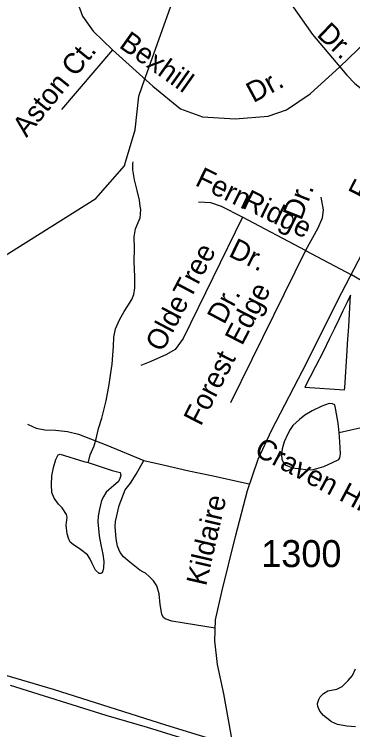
# Model space of a CAD drawing. Extents: x 2001466 to 2224147, y 644118 to 847247.
# Drawn here: x 2060047 to 2061616, y 711034 to 714348 of the extents above; entities that cross this region are included whole.
import ezdxf

# ---------------------------------------------------------------- set-up
doc = ezdxf.new("R2010")
doc.units = 0
for name, color, linetype in [('Exist Boundary Political City Limit New', 7, 'Continuous'), ('Exist Boundary Political City Limit New Hole', 7, 'Continuous'), ('Exist Hydrographic Creek Single Shore', 7, 'Continuous'), ('Exist Hydrographic Misc Water Feature', 7, 'Continuous'), ('Exist Road Non-System Type 51', 7, 'Continuous'), ('Exist Road Non-System Type 51 Label', 7, 'Continuous'), ('Exist Road Secondary Type 51 Attributed', 7, 'Continuous'), ('Exist Road Secondary Type 51 Label', 7, 'Continuous'), ('Exist Road Secondary Type 51 Number Label', 7, 'Continuous'), ('Map Preparation Boundary City Limit Buffer Line', 7, 'Continuous')]:
    doc.layers.add(name, color=color, linetype=linetype)

msp = doc.modelspace()

# ---------------------------------------------------------------- linework, layer by layer
at = {"layer": 'Exist Boundary Political City Limit New'}
msp.add_lwpolyline([(2059835.1, 710927.9), (2060444, 710903.2), (2060451.8, 710902.9), (2060643.8, 710895.1), (2060931.5, 710883.4), (2060935.9, 710956.5), (2060818, 710994.9), (2060818.6, 710996.6), (2060664.6, 711044.3), (2060473.2, 711100.4), (2060029.4, 711238.5)], dxfattribs=at)
at = {"layer": 'Exist Boundary Political City Limit New Hole'}
msp.add_lwpolyline([(2061394.1, 712621.2), (2061578.2, 712609.6), (2061579.8, 712619.9), (2061590.2, 712789.4), (2061592.2, 712821.2), (2061597.2, 712902.9), (2061606.2, 713047.4), (2061589, 713012.4), (2061570.8, 712974.6), (2061553, 712937.4), (2061531.9, 712893.6), (2061508.9, 712846.4), (2061478.4, 712785.2), (2061443.1, 712716.3), (2061394.1, 712621.2)], dxfattribs=at)
msp.add_lwpolyline([(2061394.1, 712621.2), (2061578.2, 712609.6), (2061579.8, 712619.9), (2061590.2, 712789.4), (2061592.2, 712821.2), (2061597.2, 712902.9), (2061606.2, 713047.4), (2061589, 713012.4), (2061570.8, 712974.6), (2061553, 712937.4), (2061531.9, 712893.6), (2061508.9, 712846.4), (2061478.4, 712785.2), (2061443.1, 712716.3), (2061394.1, 712621.2)], dxfattribs=at)
at = {"layer": 'Exist Hydrographic Creek Single Shore'}
for points in [[(2060639.3, 714013.3), (2060772.6, 714386.7), (2060896.7, 714646.6), (2060988.7, 714703.9), (2061188.7, 714755.5), (2061190.2, 714755.2)], [(2060562.7, 713663.2), (2060606.7, 713812.7), (2060623.7, 713969.8), (2060639.3, 714013.3)], [(2059949.4, 713196.4), (2060424.6, 713494.8), (2060557.7, 713646.4), (2060562.7, 713663.2)]]:
    msp.add_lwpolyline(points, dxfattribs=at)
at = {"layer": 'Exist Hydrographic Misc Water Feature'}
for points in [[(2060426.7, 712381.7), (2060436.9, 712429.7), (2060452.9, 712477.9), (2060472.6, 712557.7), (2060486.6, 712633.9), (2060494.4, 712687.8), (2060500.1, 712727.9), (2060504.2, 712769.9), (2060506.3, 712809.8), (2060508.1, 712852.1), (2060516.1, 712891.9), (2060534.1, 712933.7), (2060555.7, 712971.8), (2060574.1, 712997.8), (2060591.8, 713028), (2060601.8, 713050), (2060605.5, 713081.9), (2060605.9, 713132.1), (2060603.2, 713203.9), (2060603.7, 713263.9), (2060603.2, 713317.9), (2060609.2, 713353.9), (2060621.1, 713384.2), (2060631.1, 713406.2), (2060632.8, 713424.2), (2060633.2, 713444), (2060631.1, 713460.1), (2060626.8, 713488), (2060616.8, 713532), (2060604.7, 713581.8), (2060596.7, 713628), (2060596.7, 713656), (2060598.7, 713665.8)], [(2061552.6, 712411.8), (2061548.5, 712453.8), (2061536.4, 712523.8), (2061532.7, 712539.7), (2061522.3, 712543.8), (2061506.5, 712545.7), (2061472.7, 712533.8), (2061428.6, 712511.8), (2061394.5, 712491.8), (2061368.7, 712471.7), (2061339, 712443.4), (2061326.7, 712425.4), (2061314.8, 712405.7), (2061298.8, 712367.5), (2061289.1, 712335.4), (2061285.2, 712309.6), (2061286.7, 712285.4), (2061295.1, 712271.6), (2061303.1, 712261.4), (2061321.3, 712253.4), (2061341.2, 712247.5), (2061348.8, 712245.5), (2061363.2, 712243.8), (2061411.4, 712237.7), (2061432.9, 712239.7), (2061448.9, 712243.8), (2061481.3, 712253.9), (2061522.9, 712271.9), (2061551.2, 712285.9), (2061556.7, 712293.9), (2061558.8, 712311.9), (2061556.7, 712367.8), (2061552.6, 712411.8)], [(2061552.6, 712411.8), (2061606.8, 712423.8), (2061662.5, 712436.1), (2061698.6, 712446.1), (2061742.7, 712458), (2061768.6, 712468.3), (2061794.6, 712476.5), (2061828.8, 712480.3), (2061868.8, 712480.3), (2061918.7, 712478.4), (2061974.4, 712474.8), (2062024.7, 712474.9), (2062072.4, 712479), (2062122.5, 712484.8), (2062150.6, 712483), (2062182.8, 712487), (2062224.2, 712499), (2062256.4, 712511.1), (2062282.6, 712525), (2062306.4, 712535.2), (2062324.7, 712535.3), (2062334.3, 712537.5)], [(2060389.4, 712271.8), (2060391.2, 712275.9), (2060399, 712307.6), (2060417.3, 712349.9), (2060426.7, 712381.7)], [(2060509.3, 712166), (2060473.4, 712134.1), (2060461.6, 712116.1), (2060451.5, 712096.1), (2060441.7, 712055.8), (2060435.5, 712023.8), (2060433.7, 711997.7), (2060439.8, 711931.9), (2060447.6, 711890.2), (2060458.1, 711848), (2060461.8, 711813.8), (2060460.1, 711784), (2060458.3, 711770.1), (2060454.4, 711761.8), (2060448.2, 711757.9), (2060440, 711757.9), (2060424, 711774.1), (2060408.2, 711804.1), (2060397.8, 711828), (2060386.1, 711843.9), (2060353.7, 711869.9), (2060320.1, 711891.7), (2060305.9, 711903.6), (2060297.9, 711921.8), (2060291.8, 711941.8), (2060287.9, 711981.7), (2060291.6, 712019.7), (2060289.3, 712031.8), (2060269.6, 712061.6), (2060251.4, 712079.8), (2060231.5, 712107.5), (2060221.2, 712133.4), (2060219.2, 712169.4), (2060221.2, 712209.7), (2060229.2, 712249.4), (2060239.5, 712285.6)], [(2060239.5, 712285.6), (2060247.3, 712301.5), (2060251.2, 712307.4), (2060259, 712311.4), (2060369.5, 712277.6), (2060389.4, 712271.8)], [(2060389.4, 712271.8), (2060501.1, 712235.8), (2060537.2, 712225.9), (2060541.3, 712211.9), (2060535.4, 712194.1), (2060529.4, 712182), (2060509.3, 712166)], [(2061629.1, 711048.2), (2061589.1, 711050.2), (2061545.5, 711058.1), (2061517.2, 711070.1), (2061481.1, 711099.9), (2061463, 711120.1), (2061454.8, 711142), (2061453, 711156.1), (2061458.9, 711173.8), (2061464.7, 711185.9), (2061481.1, 711202.1), (2061501, 711214.1), (2061543, 711221.9), (2061566.8, 711234.2), (2061594.7, 711262.4), (2061614.8, 711286.1), (2061628.9, 711316.4)]]:
    msp.add_lwpolyline(points, dxfattribs=at)
at = {"layer": 'Exist Road Non-System Type 51'}
msp.add_line((2061655.1, 713115.2), (2061611, 713141.3), dxfattribs=at)
for points in [[(2061213, 714993.4), (2061234.9, 714813.4), (2061285.8, 714547.5), (2061331.2, 714396.2), (2061429.8, 714254.4), (2061555.6, 714104.7)], [(2060281.6, 714561.8), (2060322.9, 714450.3), (2060362.7, 714340.4), (2060412.1, 714270.3), (2060502.8, 714183.5)], [(2061555.6, 714104.7), (2061803.8, 714343.6)], [(2060502.8, 714183.5), (2060265.6, 713907.2)], [(2060502.8, 714183.5), (2060689, 714016.3), (2060817.9, 713911.2), (2060920.2, 713873.8), (2061070.6, 713864.2), (2061224.5, 713877), (2061308.9, 713905.6), (2061418.7, 713980.5), (2061555.6, 714104.7)], [(2061555.6, 714104.7), (2061588.9, 714066.5), (2061625, 714028.3), (2061655.1, 714004.2), (2061703.3, 713968.1)], [(2061105.4, 713408.3), (2061007.1, 713458.5), (2060958.9, 713474.6), (2060900.7, 713478.6)], [(2061468.5, 713500.7), (2061478.6, 713442.5), (2061474.5, 713404.3), (2061454.5, 713358.1), (2061396.3, 713253.7)], [(2061105.4, 713408.3), (2060830.5, 712846.2), (2060792.4, 712796), (2060752.3, 712771.9), (2060680, 712739.8), (2060633.9, 712721.7)], [(2061396.3, 713253.7), (2061105.4, 713408.3)], [(2061396.3, 713253.7), (2061049.2, 712549)], [(2061396.3, 713253.7), (2061611, 713141.3)], [(2060107.6, 712449.5), (2060148.3, 712431.6), (2060189, 712424), (2060237.4, 712421.4), (2060293.5, 712416.3), (2060344.4, 712403.6), (2060476.8, 712352.6), (2060647.5, 712281.3)], [(2060978.6, 711505.1), (2060834.4, 711527.6), (2060777.3, 711537.1), (2060746.8, 711547.3), (2060738.1, 711553.5), (2060731.7, 711567.3), (2060728.4, 711587.5), (2060723.6, 711614.2), (2060718.7, 711664.4), (2060707.4, 711700.8), (2060692.8, 711723.5), (2060671.8, 711743.7), (2060655.1, 711758.9), (2060642.7, 711766.4), (2060629.7, 711773.7), (2060582, 711810.9), (2060553.9, 711834.8), (2060537.9, 711854.8), (2060525.7, 711884.8), (2060519.8, 711918.7), (2060514.2, 711976), (2060515.7, 711998.8), (2060533.4, 712072.9), (2060561.2, 712144.9), (2060586.3, 712176.8), (2060611.8, 712217.6), (2060647.5, 712281.3)], [(2060647.5, 712281.3), (2060736.6, 712260.9), (2060856.3, 712232.9), (2060960.7, 712212.5), (2061135.5, 712173.4)]]:
    msp.add_lwpolyline(points, dxfattribs=at)
at = {"layer": 'Exist Road Secondary Type 51 Attributed'}
for points in [[(2061062, 710959.8), (2061019.2, 711201.3), (2060988.6, 711335.9), (2060976.7, 711445.8), (2060979.8, 711543.7), (2061008.5, 711673.5), (2061072.2, 711930), (2061127.5, 712142.6), (2061178.4, 712288.3), (2061240.5, 712423.7), (2061404, 712735), (2061546.4, 713024.9), (2061716.3, 713350.6), (2061873.1, 713693.8), (2061996.8, 713932.7), (2062163.9, 714243.3), (2062328.3, 714524.4), (2062523.2, 714867.6), (2062684.4, 715116), (2062832.4, 715386.8), (2062869, 715469.6), (2062911, 715621.5), (2062946.1, 715774.9)], [(2061062, 710959.8), (2060749.2, 711055.3), (2060228.4, 711221.1), (2059960.5, 711300.1), (2059768, 711379), (2059650.5, 711437.4), (2059429.5, 711600.1), (2059197.6, 711767.5), (2059051.2, 711870.9), (2058970.7, 711913.5), (2058865, 711948.3), (2058712.7, 711994.9), (2058364, 712080.1), (2058167.1, 712129.9), (2058033.8, 712162.2)]]:
    msp.add_lwpolyline(points, dxfattribs=at)
at = {"layer": 'Map Preparation Boundary City Limit Buffer Line'}
for points in [[(2061394.1, 712621.2), (2061578.2, 712609.6), (2061579.8, 712619.9), (2061590.2, 712789.4), (2061592.2, 712821.2), (2061597.2, 712902.9), (2061606.2, 713047.4), (2061589, 713012.4), (2061570.8, 712974.6), (2061553, 712937.4), (2061531.9, 712893.6), (2061508.9, 712846.4), (2061478.4, 712785.2), (2061443.1, 712716.3), (2061394.1, 712621.2)], [(2061394.1, 712621.2), (2061578.2, 712609.6), (2061579.8, 712619.9), (2061590.2, 712789.4), (2061592.2, 712821.2), (2061597.2, 712902.9), (2061606.2, 713047.4), (2061589, 713012.4), (2061570.8, 712974.6), (2061553, 712937.4), (2061531.9, 712893.6), (2061508.9, 712846.4), (2061478.4, 712785.2), (2061443.1, 712716.3), (2061394.1, 712621.2)], [(2059835.1, 710927.9), (2060444, 710903.2), (2060451.8, 710902.9), (2060643.8, 710895.1), (2060931.5, 710883.4), (2060935.9, 710956.5), (2060818, 710994.9), (2060818.6, 710996.6), (2060664.6, 711044.3), (2060473.2, 711100.4), (2060029.4, 711238.5)]]:
    msp.add_lwpolyline(points, dxfattribs=at)

# ---------------------------------------------------------------- texts
at = {"layer": 'Exist Road Non-System Type 51 Label'}
for s, rotation, p in [('Dr.', 316.3487, (2061444.9, 714250.6)), ('Bexhill', 324.5503, (2060528.2, 714198)), ('Aston Ct.', 50.9623, (2060103.8, 713774.7)), ('Dr.', 28.2718, (2061155.4, 713936.6)), ('Fern', 333.8356, (2060880.4, 713558.3)), ('Ridge', 333.8356, (2061097.8, 713454.6)), ('Dr.', 68.7171, (2061377.1, 713389.8)), ('Tree', 62.1328, (2060862.5, 713023.3)), ('Dr.', 333.8356, (2061035.7, 713229.6)), ('Edge', 62.8645, (2061103.2, 712809.8)), ('Olde', 62.1328, (2060733.7, 712779.6)), ('Dr.', 62.1328, (2061020.1, 712907.5)), ('Forest', 62.8645, (2060911.9, 712436.6)), ('Craven Hilt Ln.', 331.9905, (2061154.7, 712309.4))]:
    msp.add_text(s, height=95, rotation=rotation, dxfattribs=at).set_placement(p)
at = {"layer": 'Exist Road Secondary Type 51 Label'}
for s, rotation, p in [('Farm', 62.8426, (2061676.3, 713479.4)), ('Kildaire', 77.0318, (2060936, 711696.7))]:
    msp.add_text(s, height=95, rotation=rotation, dxfattribs=at).set_placement(p)
at = {"layer": 'Exist Road Secondary Type 51 Number Label'}
msp.add_text('1300', height=125, dxfattribs=at).set_placement((2061191.9, 711787.7))

doc.saveas('drawing.dxf')
